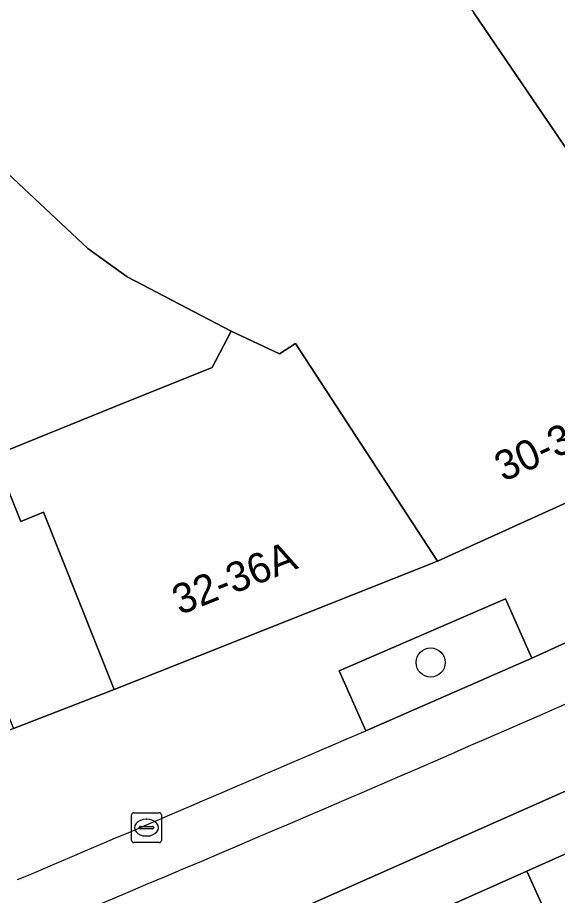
# Model space of a CAD drawing. Extents: x 160663 to 161506, y 382245 to 383291.
# Drawn here: x 161193.3 to 161211.4, y 382983.63 to 383013.07 of the extents above; entities that cross this region are included whole.
import ezdxf

# ---------------------------------------------------------------- set-up
doc = ezdxf.new("R2010")
doc.units = 0
for name, color, linetype in [('IMGEO_Boom', 7, 'Continuous'), ('IMGEO_Erf', 7, 'Continuous'), ('IMGEO_Groenvoorziening', 7, 'Continuous'), ('IMGEO_Kolk', 7, 'Continuous'), ('IMGEO_Pand', 7, 'Continuous'), ('IMGEO_Pand_nummerreeks', 7, 'Continuous'), ('IMGEO_Pand_overbouw', 7, 'Continuous'), ('IMGEO_Rijbaan_lokaal_gesloten', 7, 'Continuous'), ('IMGEO_Voetpad_open', 7, 'Continuous')]:
    doc.layers.add(name, color=color, linetype=linetype)

msp = doc.modelspace()

# ---------------------------------------------------------------- linework, layer by layer
at = {"layer": 'IMGEO_Boom'}
msp.add_circle((161207.152, 382991.439), 0.489, dxfattribs=at)
at = {"layer": 'IMGEO_Erf'}
msp.add_lwpolyline([(161156.715, 382991.689), (161166.147, 382995.569), (161170.371, 382985.306), (161172.274, 382980.682), (161176.249, 382982.286), (161174.303, 382986.919), (161170.084, 382997.185), (161176.931, 383000), (161182.835, 383002.427), (161183.833, 383000), (161185.634, 382995.62), (161189.848, 382997.303), (161191.264, 382993.853), (161193.162, 382989.227), (161196.535, 382990.534), (161194.176, 382996.482), (161193.407, 382996.171), (161192.516, 382998.378), (161196.523, 383000), (161199.823, 383001.336), (161200.46, 383002.555), (161196.971, 383004.378), (161195.652, 383005.327), (161174.594, 383025.074)], dxfattribs=at)
at = {"layer": 'IMGEO_Groenvoorziening'}
for points in [[(161204.974, 382989.147), (161210.547, 382991.586), (161209.661, 382993.575), (161204.084, 382991.156)], [(161211.324, 382982.345), (161210.373, 382984.439), (161206.259, 382982.613), (161201.608, 382980.585), (161202.487, 382978.485), (161206.778, 382980.364)]]:
    msp.add_lwpolyline(points, close=True, dxfattribs=at)
at = {"layer": 'IMGEO_Kolk'}
for p, q in [((161197.123, 382985.476), (161197.123, 382986.328)), ((161197.198, 382986.402), (161198.05, 382986.402)), ((161198.124, 382986.328), (161198.124, 382985.476)), ((161197.611, 382986.182), (161197.636, 382986.182)), ((161197.382, 382985.896), (161197.382, 382985.908)), ((161197.82, 382985.859), (161197.422, 382985.859)), ((161197.425, 382985.945), (161197.823, 382985.945)), ((161197.866, 382985.908), (161197.866, 382985.896)), ((161198.05, 382985.402), (161197.198, 382985.402)), ((161197.634, 382985.622), (161197.609, 382985.622))]:
    msp.add_line(p, q, dxfattribs=at)
for points in [[(161197.123, 382985.476), (161197.123, 382986.328)], [(161197.198, 382986.402), (161198.05, 382986.402)], [(161198.124, 382986.328), (161198.124, 382985.476)], [(161198.05, 382985.402), (161197.198, 382985.402)]]:
    msp.add_lwpolyline(points, dxfattribs=at)
for centre, radius, start, end in [((161197.2, 382986.326), 0.0765, 91.552, 178.448), ((161197.2, 382986.326), 0.0765, 91.552, 178.448), ((161198.048, 382986.326), 0.0765, 1.552, 88.448), ((161198.048, 382986.326), 0.0765, 1.552, 88.448), ((161197.422, 382985.905), 0.0403, 85.8775, 175.7526), ((161197.419, 382985.895), 0.0366, 178.938, 274.7102), ((161197.823, 382985.902), 0.043, 264.8664, 352.4533), ((161197.827, 382985.907), 0.0386, 1.7309, 96.639), ((161197.2, 382985.478), 0.0765, 181.552, 268.448), ((161197.2, 382985.478), 0.0765, 181.552, 268.448), ((161198.048, 382985.478), 0.0765, 271.552, 358.448), ((161198.048, 382985.478), 0.0765, 271.552, 358.448)]:
    msp.add_arc(centre, radius, start, end, dxfattribs=at)
for centre, major_axis, ratio, start_param, end_param in [((161197.61, 382985.902), (-0.387, 0.002), 0.722429, 4.712389, 7.853982), ((161197.635, 382985.902), (-0.39, 0.002), 0.717154, 1.570796, 4.712389)]:
    msp.add_ellipse(centre, major_axis=major_axis, ratio=ratio, start_param=start_param, end_param=end_param, dxfattribs=at)
at = {"layer": 'IMGEO_Pand'}
for points in [[(161223.829, 383034.858), (161219.232, 383040.778), (161211.071, 383034.655), (161210.819, 383034.459), (161205.617, 383030.424), (161199.101, 383025.506), (161203.78, 383019.829), (161205.774, 383017.306), (161208.601, 383013.224), (161211.821, 383008.504), (161217.039, 383012.986), (161214.76, 383015.551), (161211.708, 383019.05), (161208.187, 383023.086), (161209.44, 383024.155), (161211.484, 383025.898), (161217.511, 383030.214)], [(161202.62, 383002.138), (161202.082, 383001.796), (161200.46, 383002.555), (161199.823, 383001.336), (161196.523, 383000), (161192.516, 382998.378), (161193.407, 382996.171), (161194.176, 382996.482), (161196.535, 382990.534), (161207.386, 382994.837)]]:
    msp.add_lwpolyline(points, close=True, dxfattribs=at)
msp.add_lwpolyline([(161174.594, 383025.074), (161195.652, 383005.327), (161196.971, 383004.378), (161200.46, 383002.555), (161202.082, 383001.796), (161202.62, 383002.138), (161207.386, 382994.837), (161207.509, 382994.893), (161215.927, 382998.719), (161218.387, 382999.837), (161218.028, 383000.369), (161212.904, 383006.759), (161212.691, 383007.025), (161211.821, 383008.504), (161208.601, 383013.224)], dxfattribs=at)
at = {"layer": 'IMGEO_Pand_overbouw'}
msp.add_lwpolyline([(161194.176, 382996.482), (161193.407, 382996.171), (161192.516, 382998.378), (161189.848, 382997.303), (161191.264, 382993.853), (161193.162, 382989.227), (161196.535, 382990.534)], close=True, dxfattribs=at)
at = {"layer": 'IMGEO_Rijbaan_lokaal_gesloten'}
for points in [[(161240.17, 383003.597), (161239.357, 383005.3), (161230.482, 383000.926), (161221.034, 382996.354), (161210.547, 382991.586), (161204.974, 382989.147)], [(161174.239, 382974.445), (161166.825, 382971.475), (161160.123, 382968.824), (161156.081, 382967.198), (161157.124, 382964.597), (161168.258, 382969.03), (161173.59, 382971.178), (161183.915, 382975.314), (161188.889, 382977.325), (161200.756, 382982.281), (161214.852, 382988.532), (161223.167, 382992.343), (161241.404, 383001.128)], [(161241.404, 383001.128), (161223.167, 382992.343), (161214.852, 382988.532), (161200.756, 382982.281), (161188.889, 382977.325), (161183.915, 382975.314), (161173.59, 382971.178), (161168.258, 382969.03), (161157.124, 382964.597)], [(161157.832, 382962.832), (161158.309, 382963.049), (161161.665, 382964.387), (161161.928, 382964.498), (161172.679, 382968.786), (161174.068, 382969.337), (161184.627, 382973.584), (161189.705, 382975.644), (161194.24, 382977.481), (161201.608, 382980.585), (161206.259, 382982.613), (161210.373, 382984.439), (161215.681, 382986.809), (161224.009, 382990.613), (161242.223, 382999.485)]]:
    msp.add_lwpolyline(points, dxfattribs=at)
for centre, radius, start, end in [((160775.645, 383983.467), 1084.897, 291.555502, 293.750405), ((160775.645, 383983.467), 1084.897, 291.555502, 293.750405), ((160270.839, 385158.638), 2362.054, 292.987733, 293.29566)]:
    msp.add_arc(centre, radius, start, end, dxfattribs=at)
at = {"layer": 'IMGEO_Voetpad_open'}
for points in [[(161247.482, 383014.311), (161244.563, 383012.322), (161240.43, 383009.855), (161239.938, 383009.631), (161235.76, 383007.732), (161230.677, 383005.422), (161225.45, 383003.047), (161218.746, 383000), (161218.387, 382999.837), (161215.927, 382998.719), (161207.509, 382994.893), (161207.386, 382994.837), (161196.535, 382990.534), (161193.162, 382989.227), (161186.303, 382986.412), (161179.687, 382983.697), (161176.249, 382982.286), (161172.274, 382980.682), (161168.825, 382979.267), (161169.178, 382978.408), (161162.58, 382975.702), (161162.228, 382976.56), (161157.171, 382974.486)], [(161204.974, 382989.147), (161204.084, 382991.156), (161209.661, 382993.575), (161210.547, 382991.586), (161221.034, 382996.354), (161220.077, 382998.376), (161229.478, 383002.923), (161230.482, 383000.926), (161239.357, 383005.3)], [(161242.223, 382999.485), (161224.009, 382990.613), (161215.681, 382986.809), (161210.373, 382984.439), (161211.324, 382982.345), (161206.778, 382980.364), (161202.487, 382978.485), (161201.608, 382980.585), (161194.24, 382977.481), (161195.09, 382975.354), (161189.903, 382973.247), (161185.498, 382971.482), (161184.627, 382973.584), (161174.068, 382969.337), (161172.679, 382968.786), (161173.479, 382966.861), (161162.787, 382962.453), (161161.928, 382964.498), (161161.665, 382964.387), (161162.502, 382962.254), (161159.169, 382960.909), (161158.309, 382963.049), (161157.832, 382962.832)]]:
    msp.add_lwpolyline(points, dxfattribs=at)
msp.add_arc((160270.839, 385158.638), 2362.054, 292.987733, 293.29566, dxfattribs=at)

# ---------------------------------------------------------------- texts
at = {"layer": 'IMGEO_Pand_nummerreeks'}
for s, rotation, p in [('30-30A', 24.4424, (161209.59, 382997.486)), ('32-36A', 21.6292, (161198.741, 382993.023))]:
    msp.add_text(s, height=1, rotation=rotation, dxfattribs=at).set_placement(p)

doc.saveas('drawing.dxf')
